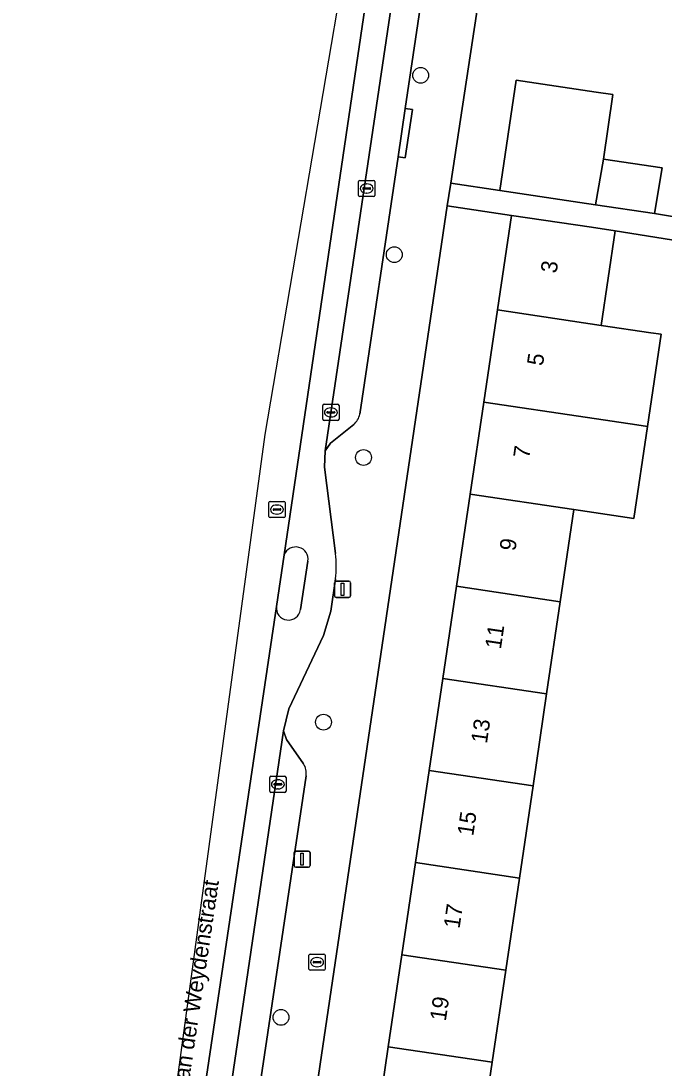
# Model space of a CAD drawing. Extents: x 163683 to 164494, y 382709 to 383872.
# Drawn here: x 163718.4 to 163758.1, y 383071.2 to 383135.8 of the extents above; entities that cross this region are included whole.
import ezdxf

# ---------------------------------------------------------------- set-up
doc = ezdxf.new("R2010")
doc.units = 0
for name, color, linetype in [('IMGEO_Boom', 7, 'Continuous'), ('IMGEO_Brandkraan', 7, 'Continuous'), ('IMGEO_Erf', 7, 'Continuous'), ('IMGEO_Kolk', 7, 'Continuous'), ('IMGEO_Lichtmast', 7, 'Continuous'), ('IMGEO_Openbare_ruimte_label', 7, 'Continuous'), ('IMGEO_Pand', 7, 'Continuous'), ('IMGEO_Pand_nummerreeks', 7, 'Continuous'), ('IMGEO_Parkeervlak_open', 7, 'Continuous'), ('IMGEO_Rijbaan_lokaal_open', 7, 'Continuous'), ('IMGEO_Rioolput', 7, 'Continuous'), ('IMGEO_Verkeerseiland_open', 7, 'Continuous'), ('IMGEO_Voetpad_open', 7, 'Continuous')]:
    doc.layers.add(name, color=color, linetype=linetype)

msp = doc.modelspace()

# ---------------------------------------------------------------- linework, layer by layer
at = {"layer": 'IMGEO_Boom'}
for centre in [(163743.043, 383132.436), (163741.413, 383121.365), (163739.516, 383108.846), (163737.044, 383092.518), (163734.421, 383074.294)]:
    msp.add_circle(centre, 0.489, dxfattribs=at)
at = {"layer": 'IMGEO_Brandkraan'}
for p, q in [((163736.224, 383078.202), (163737.076, 383078.202)), ((163736.149, 383077.276), (163736.149, 383078.128)), ((163736.408, 383077.696), (163736.408, 383077.708)), ((163736.846, 383077.659), (163736.448, 383077.659)), ((163736.451, 383077.745), (163736.849, 383077.745)), ((163736.637, 383077.982), (163736.662, 383077.982)), ((163736.892, 383077.708), (163736.892, 383077.696)), ((163737.15, 383078.128), (163737.15, 383077.276)), ((163737.076, 383077.202), (163736.224, 383077.202)), ((163736.66, 383077.422), (163736.635, 383077.422))]:
    msp.add_line(p, q, dxfattribs=at)
for points in [[(163736.224, 383078.202), (163737.076, 383078.202)], [(163736.149, 383077.276), (163736.149, 383078.128)], [(163737.15, 383078.128), (163737.15, 383077.276)], [(163737.076, 383077.202), (163736.224, 383077.202)]]:
    msp.add_lwpolyline(points, dxfattribs=at)
for centre, radius, start, end in [((163736.226, 383078.126), 0.0765, 91.55205, 178.44795), ((163736.226, 383078.126), 0.0765, 91.55205, 178.44795), ((163737.074, 383078.126), 0.0765, 1.55205, 88.44795), ((163737.074, 383078.126), 0.0765, 1.55205, 88.44795), ((163736.448, 383077.705), 0.0403, 85.87752, 175.75265), ((163736.445, 383077.695), 0.0366, 178.93798, 274.71019), ((163736.849, 383077.702), 0.043, 264.86636, 352.45326), ((163736.853, 383077.707), 0.0386, 1.73085, 96.63898), ((163736.226, 383077.278), 0.0765, 181.55205, 268.44795), ((163736.226, 383077.278), 0.0765, 181.55205, 268.44795), ((163737.074, 383077.278), 0.0765, 271.55205, 358.44795), ((163737.074, 383077.278), 0.0765, 271.55205, 358.44795)]:
    msp.add_arc(centre, radius, start, end, dxfattribs=at)
for centre, major_axis, ratio, start_param, end_param in [((163736.636, 383077.702), (-0.387, 0.002), 0.722429, 4.712389, 7.853982), ((163736.661, 383077.702), (-0.39, 0.002), 0.717154, 1.570796, 4.712389)]:
    msp.add_ellipse(centre, major_axis=major_axis, ratio=ratio, start_param=start_param, end_param=end_param, dxfattribs=at)
at = {"layer": 'IMGEO_Erf'}
for points in [[(163748.411, 383148.954), (163744.898, 383125.783), (163747.926, 383125.324), (163748.934, 383132.13), (163753.881, 383131.397), (163754.891, 383131.248), (163754.319, 383127.255), (163757.947, 383126.718), (163757.472, 383123.911), (163769.436, 383121.886), (163769.505, 383122.297), (163774.597, 383121.466), (163775.052, 383124.253), (163778.468, 383123.695), (163782.244, 383123.079), (163781.789, 383120.292), (163784.189, 383119.855), (163784.237, 383120.178), (163784.607, 383122.688), (163790.76, 383121.781), (163790.342, 383118.948), (163794.3, 383118.433), (163794.798, 383121.842), (163797.575, 383140.863)], [(163768.554, 383120.679), (163755.049, 383122.84), (163754.185, 383117.005), (163757.237, 383116.551), (163757.885, 383116.455), (163757.048, 383110.769), (163756.203, 383105.085), (163752.501, 383105.635), (163751.659, 383099.95), (163750.817, 383094.265), (163749.975, 383088.58), (163749.133, 383082.895), (163748.291, 383077.21), (163747.449, 383071.525), (163746.607, 383065.84)]]:
    msp.add_lwpolyline(points, dxfattribs=at)
msp.add_lwpolyline([(163744.413, 383095.217), (163745.255, 383100.902), (163746.097, 383106.587), (163746.939, 383112.272), (163747.781, 383117.957), (163748.645, 383123.788), (163744.687, 383124.374), (163735.38, 383061.541), (163739.339, 383060.955), (163740.203, 383066.792), (163741.045, 383072.477), (163741.887, 383078.162), (163742.729, 383083.847), (163743.571, 383089.532)], close=True, dxfattribs=at)
at = {"layer": 'IMGEO_Kolk'}
for p, q in [((163739.209, 383125.023), (163739.209, 383125.875)), ((163739.284, 383125.949), (163740.136, 383125.949)), ((163739.468, 383125.443), (163739.468, 383125.455)), ((163739.906, 383125.406), (163739.508, 383125.406)), ((163739.511, 383125.492), (163739.909, 383125.492)), ((163739.697, 383125.729), (163739.722, 383125.729)), ((163739.952, 383125.455), (163739.952, 383125.443)), ((163740.21, 383125.875), (163740.21, 383125.023)), ((163740.136, 383124.949), (163739.284, 383124.949)), ((163739.72, 383125.169), (163739.695, 383125.169)), ((163737.002, 383111.206), (163737.002, 383112.058)), ((163737.077, 383112.132), (163737.929, 383112.132)), ((163737.49, 383111.912), (163737.515, 383111.912)), ((163738.003, 383112.058), (163738.003, 383111.206)), ((163737.929, 383111.132), (163737.077, 383111.132)), ((163737.261, 383111.626), (163737.261, 383111.638)), ((163737.699, 383111.589), (163737.301, 383111.589)), ((163737.304, 383111.675), (163737.702, 383111.675)), ((163737.513, 383111.352), (163737.488, 383111.352)), ((163737.745, 383111.638), (163737.745, 383111.626)), ((163733.805, 383089.179), (163734.657, 383089.179)), ((163733.73, 383088.253), (163733.73, 383089.105)), ((163733.989, 383088.673), (163733.989, 383088.685)), ((163734.427, 383088.636), (163734.029, 383088.636)), ((163734.032, 383088.722), (163734.43, 383088.722)), ((163734.218, 383088.959), (163734.243, 383088.959)), ((163734.473, 383088.685), (163734.473, 383088.673)), ((163734.731, 383089.105), (163734.731, 383088.253)), ((163734.657, 383088.179), (163733.805, 383088.179)), ((163734.241, 383088.399), (163734.216, 383088.399))]:
    msp.add_line(p, q, dxfattribs=at)
for points in [[(163739.209, 383125.023), (163739.209, 383125.875)], [(163739.284, 383125.949), (163740.136, 383125.949)], [(163740.21, 383125.875), (163740.21, 383125.023)], [(163740.136, 383124.949), (163739.284, 383124.949)], [(163737.002, 383111.206), (163737.002, 383112.058)], [(163737.077, 383112.132), (163737.929, 383112.132)], [(163738.003, 383112.058), (163738.003, 383111.206)], [(163737.929, 383111.132), (163737.077, 383111.132)], [(163733.805, 383089.179), (163734.657, 383089.179)], [(163733.73, 383088.253), (163733.73, 383089.105)], [(163734.731, 383089.105), (163734.731, 383088.253)], [(163734.657, 383088.179), (163733.805, 383088.179)]]:
    msp.add_lwpolyline(points, dxfattribs=at)
for centre, radius, start, end in [((163739.286, 383125.873), 0.0765, 91.55205, 178.44795), ((163739.286, 383125.873), 0.0765, 91.55205, 178.44795), ((163739.508, 383125.452), 0.0403, 85.87752, 175.75265), ((163739.505, 383125.442), 0.0366, 178.93798, 274.71019), ((163739.909, 383125.449), 0.043, 264.86636, 352.45326), ((163739.913, 383125.454), 0.0386, 1.73085, 96.63898), ((163740.134, 383125.873), 0.0765, 1.55205, 88.44795), ((163740.134, 383125.873), 0.0765, 1.55205, 88.44795), ((163739.286, 383125.025), 0.0765, 181.55205, 268.44795), ((163739.286, 383125.025), 0.0765, 181.55205, 268.44795), ((163740.134, 383125.025), 0.0765, 271.55205, 358.44795), ((163740.134, 383125.025), 0.0765, 271.55205, 358.44795), ((163737.079, 383112.056), 0.0765, 91.55205, 178.44795), ((163737.079, 383112.056), 0.0765, 91.55205, 178.44795), ((163737.927, 383112.056), 0.0765, 1.55205, 88.44795), ((163737.927, 383112.056), 0.0765, 1.55205, 88.44795), ((163737.079, 383111.208), 0.0765, 181.55205, 268.44795), ((163737.079, 383111.208), 0.0765, 181.55205, 268.44795), ((163737.301, 383111.635), 0.0403, 85.87752, 175.75265), ((163737.298, 383111.625), 0.0366, 178.93798, 274.71019), ((163737.702, 383111.632), 0.043, 264.86636, 352.45326), ((163737.706, 383111.637), 0.0386, 1.73085, 96.63898), ((163737.927, 383111.208), 0.0765, 271.55205, 358.44795), ((163737.927, 383111.208), 0.0765, 271.55205, 358.44795), ((163733.807, 383089.103), 0.0765, 91.55205, 178.44795), ((163733.807, 383089.103), 0.0765, 91.55205, 178.44795), ((163734.655, 383089.103), 0.0765, 1.55205, 88.44795), ((163734.655, 383089.103), 0.0765, 1.55205, 88.44795), ((163734.029, 383088.682), 0.0403, 85.87752, 175.75265), ((163734.026, 383088.672), 0.0366, 178.93798, 274.71019), ((163734.43, 383088.679), 0.043, 264.86636, 352.45326), ((163734.434, 383088.684), 0.0386, 1.73085, 96.63898), ((163733.807, 383088.255), 0.0765, 181.55205, 268.44795), ((163733.807, 383088.255), 0.0765, 181.55205, 268.44795), ((163734.655, 383088.255), 0.0765, 271.55205, 358.44795), ((163734.655, 383088.255), 0.0765, 271.55205, 358.44795)]:
    msp.add_arc(centre, radius, start, end, dxfattribs=at)
for centre, major_axis, ratio, start_param, end_param in [((163739.696, 383125.449), (-0.387, 0.002), 0.722429, 4.712389, 7.853982), ((163739.721, 383125.449), (-0.39, 0.002), 0.717154, 1.570796, 4.712389), ((163737.489, 383111.632), (-0.387, 0.002), 0.722429, 4.712389, 7.853982), ((163737.514, 383111.632), (-0.39, 0.002), 0.717154, 1.570796, 4.712389), ((163734.217, 383088.679), (-0.387, 0.002), 0.722429, 4.712389, 7.853982), ((163734.242, 383088.679), (-0.39, 0.002), 0.717154, 1.570796, 4.712389)]:
    msp.add_ellipse(centre, major_axis=major_axis, ratio=ratio, start_param=start_param, end_param=end_param, dxfattribs=at)
at = {"layer": 'IMGEO_Lichtmast'}
for p, q in [((163737.724, 383100.315), (163737.724, 383101.115)), ((163737.724, 383101.115), (163737.724, 383100.315)), ((163737.824, 383101.215), (163738.614, 383101.215)), ((163738.614, 383101.215), (163737.824, 383101.215)), ((163738.714, 383101.115), (163738.714, 383100.315)), ((163738.714, 383100.315), (163738.714, 383101.115)), ((163738.614, 383100.215), (163737.824, 383100.215)), ((163737.824, 383100.215), (163738.614, 383100.215)), ((163735.23, 383083.661), (163735.23, 383084.461)), ((163735.23, 383084.461), (163735.23, 383083.661)), ((163735.33, 383084.561), (163736.12, 383084.561)), ((163736.12, 383084.561), (163735.33, 383084.561)), ((163736.22, 383084.461), (163736.22, 383083.661)), ((163736.22, 383083.661), (163736.22, 383084.461)), ((163736.12, 383083.561), (163735.33, 383083.561)), ((163735.33, 383083.561), (163736.12, 383083.561))]:
    msp.add_line(p, q, dxfattribs=at)
for points in [[(163738.144, 383101.09), (163738.294, 383101.09), (163738.294, 383100.34), (163738.144, 383100.34), (163738.144, 383101.09)], [(163735.65, 383084.436), (163735.8, 383084.436), (163735.8, 383083.686), (163735.65, 383083.686), (163735.65, 383084.436)]]:
    msp.add_lwpolyline(points, dxfattribs=at)
for centre, start, end in [((163737.824, 383101.115), 90, 180), ((163737.824, 383101.115), 90, 180), ((163738.614, 383101.115), 0, 90), ((163738.614, 383101.115), 360, 90), ((163737.824, 383100.315), 180, 270), ((163737.824, 383100.315), 180, 270), ((163738.614, 383100.315), 270, 0), ((163738.614, 383100.315), 270, 0), ((163735.33, 383084.461), 90, 180), ((163735.33, 383084.461), 90, 180), ((163736.12, 383084.461), 0, 90), ((163736.12, 383084.461), 360, 90), ((163735.33, 383083.661), 180, 270), ((163735.33, 383083.661), 180, 270), ((163736.12, 383083.661), 270, 0), ((163736.12, 383083.661), 270, 0)]:
    msp.add_arc(centre, 0.1, start, end, dxfattribs=at)
at = {"layer": 'IMGEO_Pand'}
for points in [[(163753.829, 383124.45), (163754.319, 383127.255), (163754.891, 383131.248), (163753.881, 383131.397), (163748.934, 383132.13), (163747.926, 383125.324), (163752.873, 383124.592)], [(163753.829, 383124.45), (163757.472, 383123.911), (163757.947, 383126.718), (163754.319, 383127.255)], [(163747.781, 383117.957), (163754.185, 383117.005), (163755.049, 383122.84), (163753.592, 383123.056), (163748.645, 383123.788)], [(163757.237, 383116.551), (163754.185, 383117.005), (163747.781, 383117.957), (163746.939, 383112.272), (163753.343, 383111.32), (163756.392, 383110.867), (163757.048, 383110.769), (163757.885, 383116.455)], [(163757.048, 383110.769), (163756.392, 383110.867), (163753.343, 383111.32), (163746.939, 383112.272), (163746.097, 383106.587), (163752.501, 383105.635), (163756.203, 383105.085)], [(163746.097, 383106.587), (163745.255, 383100.902), (163751.659, 383099.95), (163752.501, 383105.635)], [(163744.413, 383095.217), (163750.817, 383094.265), (163751.659, 383099.95), (163745.255, 383100.902)], [(163744.413, 383095.217), (163743.571, 383089.532), (163749.975, 383088.58), (163750.817, 383094.265)], [(163749.975, 383088.58), (163743.571, 383089.532), (163742.729, 383083.847), (163749.133, 383082.895)], [(163742.729, 383083.847), (163741.887, 383078.162), (163748.291, 383077.21), (163749.133, 383082.895)], [(163748.291, 383077.21), (163741.887, 383078.162), (163741.045, 383072.477), (163747.449, 383071.525)], [(163747.449, 383071.525), (163741.045, 383072.477), (163740.203, 383066.792), (163746.607, 383065.84)]]:
    msp.add_lwpolyline(points, close=True, dxfattribs=at)
at = {"layer": 'IMGEO_Parkeervlak_open'}
for points in [[(163742.5, 383145.254), (163737.151, 383109.264)], [(163742.093, 383130.393), (163743.851, 383142.286)], [(163741.648, 383127.399), (163742.093, 383130.393)], [(163739.278, 383111.53), (163741.648, 383127.399)], [(163737.471, 383109.738), (163738.907, 383110.895)], [(163737.151, 383109.264), (163737.471, 383109.738)], [(163735.812, 383089.943), (163734.767, 383091.442), (163734.583, 383091.982), (163727.827, 383046.277), (163729.579, 383046.053), (163731.479, 383058.989), (163731.983, 383062.472), (163735.973, 383089.21)]]:
    msp.add_lwpolyline(points, dxfattribs=at)
for centre, radius, start, end in [((163738.291, 383111.681), 0.999, 308.10425, 351.30437), ((163734.975, 383089.375), 1.011, 350.61023, 34.16583)]:
    msp.add_arc(centre, radius, start, end, dxfattribs=at)
at = {"layer": 'IMGEO_Rijbaan_lokaal_open'}
for points in [[(163720.25, 383005.831), (163720.306, 383005.843), (163725.965, 383044.688), (163726.227, 383046.482), (163734.137, 383099.655), (163734.624, 383102.838), (163741.618, 383150.24), (163740.264, 383150.444), (163740.262, 383150.444), (163733.425, 383110.265), (163725.658, 383053.061), (163724.948, 383047.83), (163718.373, 383004.609)], [(163737.779, 383102.919), (163737.113, 383108.258), (163737.151, 383109.264), (163742.5, 383145.254), (163743.162, 383150.007), (163741.618, 383150.24), (163734.624, 383102.838)], [(163736.08, 383102.448), (163735.629, 383099.459)], [(163734.137, 383099.655), (163726.227, 383046.482), (163727.827, 383046.277), (163734.583, 383091.982), (163734.906, 383093.335), (163737.044, 383097.857), (163737.492, 383099.361), (163737.781, 383101.353)]]:
    msp.add_lwpolyline(points, dxfattribs=at)
for centre, radius, start, end in [((163735.333, 383102.572), 0.757, 350.6098, 159.40004), ((163732.023, 383102.129), 5.81, 352.32848, 7.81787), ((163734.884, 383099.566), 0.752, 173.20965, 351.82247)]:
    msp.add_arc(centre, radius, start, end, dxfattribs=at)
at = {"layer": 'IMGEO_Rioolput'}
for p, q in [((163733.674, 383105.21), (163733.674, 383106.062)), ((163733.749, 383106.136), (163734.601, 383106.136)), ((163734.675, 383106.062), (163734.675, 383105.21)), ((163733.933, 383105.63), (163733.933, 383105.642)), ((163734.371, 383105.593), (163733.973, 383105.593)), ((163733.976, 383105.679), (163734.374, 383105.679)), ((163734.185, 383105.356), (163734.16, 383105.356)), ((163734.162, 383105.916), (163734.187, 383105.916)), ((163734.417, 383105.642), (163734.417, 383105.63)), ((163734.601, 383105.136), (163733.749, 383105.136))]:
    msp.add_line(p, q, dxfattribs=at)
for points in [[(163733.674, 383105.21), (163733.674, 383106.062)], [(163733.749, 383106.136), (163734.601, 383106.136)], [(163734.675, 383106.062), (163734.675, 383105.21)], [(163734.601, 383105.136), (163733.749, 383105.136)]]:
    msp.add_lwpolyline(points, dxfattribs=at)
for centre, radius, start, end in [((163733.751, 383106.06), 0.0765, 91.55205, 178.44795), ((163733.751, 383106.06), 0.0765, 91.55205, 178.44795), ((163734.599, 383106.06), 0.0765, 1.55205, 88.44795), ((163734.599, 383106.06), 0.0765, 1.55205, 88.44795), ((163733.973, 383105.639), 0.0403, 85.87752, 175.75265), ((163733.97, 383105.629), 0.0366, 178.93798, 274.71019), ((163734.374, 383105.636), 0.043, 264.86636, 352.45326), ((163734.378, 383105.641), 0.0386, 1.73085, 96.63898), ((163733.751, 383105.212), 0.0765, 181.55205, 268.44795), ((163733.751, 383105.212), 0.0765, 181.55205, 268.44795), ((163734.599, 383105.212), 0.0765, 271.55205, 358.44795), ((163734.599, 383105.212), 0.0765, 271.55205, 358.44795)]:
    msp.add_arc(centre, radius, start, end, dxfattribs=at)
for centre, major_axis, ratio, start_param, end_param in [((163734.161, 383105.636), (-0.387, 0.002), 0.722429, 4.712389, 7.853982), ((163734.186, 383105.636), (-0.39, 0.002), 0.717154, 1.570796, 4.712389)]:
    msp.add_ellipse(centre, major_axis=major_axis, ratio=ratio, start_param=start_param, end_param=end_param, dxfattribs=at)
at = {"layer": 'IMGEO_Verkeerseiland_open'}
for points in [[(163734.624, 383102.838), (163734.137, 383099.655)], [(163735.629, 383099.459), (163736.08, 383102.448)]]:
    msp.add_lwpolyline(points, dxfattribs=at)
for centre, radius, start, end in [((163735.333, 383102.572), 0.757, 350.6098, 159.40004), ((163734.884, 383099.566), 0.752, 173.20965, 351.82247)]:
    msp.add_arc(centre, radius, start, end, dxfattribs=at)
at = {"layer": 'IMGEO_Voetpad_open'}
for points in [[(163727.937, 383010.862), (163727.982, 383011.168), (163728.194, 383012.617), (163733.393, 383048.127), (163734.894, 383058.262), (163735.38, 383061.541), (163744.687, 383124.374), (163744.782, 383125.016), (163744.898, 383125.783), (163748.411, 383148.954)], [(163743.851, 383142.286), (163742.093, 383130.393), (163742.533, 383130.334), (163742.095, 383127.338), (163741.648, 383127.399), (163739.278, 383111.53)], [(163769.436, 383121.886), (163757.472, 383123.911), (163753.829, 383124.45), (163752.873, 383124.592), (163747.926, 383125.324), (163744.898, 383125.783), (163744.782, 383125.016), (163744.687, 383124.374), (163748.645, 383123.788), (163753.592, 383123.056), (163755.049, 383122.84), (163768.554, 383120.679)], [(163738.907, 383110.895), (163737.471, 383109.738), (163737.151, 383109.264), (163737.113, 383108.258), (163737.779, 383102.919)], [(163737.781, 383101.353), (163737.492, 383099.361), (163737.044, 383097.857), (163734.906, 383093.335), (163734.583, 383091.982), (163734.767, 383091.442), (163735.812, 383089.943)], [(163735.973, 383089.21), (163731.983, 383062.472), (163732.44, 383062.398), (163731.927, 383058.925), (163731.479, 383058.989), (163729.579, 383046.053), (163729.558, 383044.867), (163724.816, 383013.89)]]:
    msp.add_lwpolyline(points, dxfattribs=at)
msp.add_lwpolyline([(163741.648, 383127.399), (163742.095, 383127.338), (163742.533, 383130.334), (163742.093, 383130.393)], close=True, dxfattribs=at)
for centre, radius, start, end in [((163738.291, 383111.681), 0.999, 308.10425, 351.30437), ((163732.023, 383102.129), 5.81, 352.32848, 7.81787), ((163734.975, 383089.375), 1.011, 350.61023, 34.16583)]:
    msp.add_arc(centre, radius, start, end, dxfattribs=at)

# ---------------------------------------------------------------- texts
at = {"layer": 'IMGEO_Openbare_ruimte_label'}
msp.add_text('Rogier van der Weydenstraat', height=1, rotation=81.54574, dxfattribs=at).set_placement((163728.036, 383065.49))
at = {"layer": 'IMGEO_Pand_nummerreeks'}
for s, rotation, p in [('3', 81.57534, (163751.426, 383120.179)), ('5', 81.57773, (163750.581, 383114.467)), ('7', 81.57773, (163749.735, 383108.755)), ('9', 81.57534, (163748.888, 383103.043)), ('11', 81.57534, (163747.992, 383096.989)), ('13', 81.57534, (163747.129, 383091.164)), ('15', 81.57534, (163746.283, 383085.452)), ('17', 81.57534, (163745.437, 383079.739)), ('19', 81.57534, (163744.591, 383074.027))]:
    msp.add_text(s, height=1, rotation=rotation, dxfattribs=at).set_placement(p)

doc.saveas('drawing.dxf')
